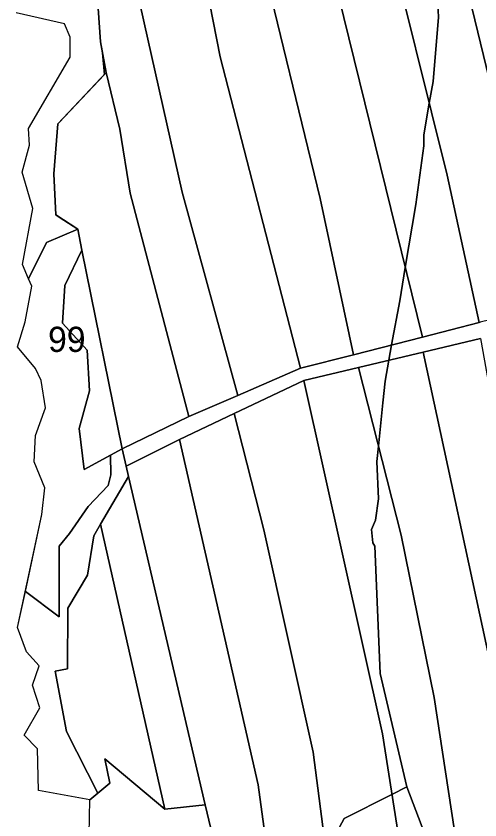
# Model space of a CAD drawing. Extents: x -502026 to -497664, y -1143484 to -1138019.
# Drawn here: x -500013.7 to -499866.3, y -1140087 to -1139831.7 of the extents above; entities that cross this region are included whole.
import ezdxf

# ---------------------------------------------------------------- set-up
doc = ezdxf.new("R2010")
doc.units = 0
for name, color, linetype in [('43', 7, 'Continuous'), ('62', 7, 'Continuous'), ('7', 7, 'Continuous')]:
    doc.layers.add(name, color=color, linetype=linetype)

msp = doc.modelspace()

# ---------------------------------------------------------------- linework, layer by layer
at = {"layer": '43'}
for points in [[(-499988.51, -1139815.29), (-499986.92, -1139839.9), (-499985.02, -1139849.58), (-500000.41, -1139865.93), (-500001.68, -1139881.81), (-500001.05, -1139894.83), (-499994.06, -1139899.39), (-500004.06, -1139903.56), (-500009.72, -1139915.12), (-500011.68, -1139910.54), (-500008.32, -1139892.84), (-500011.76, -1139881.27), (-500009.39, -1139872.72), (-500009.75, -1139867.45), (-499996.46, -1139844.74), (-499996.51, -1139838.4), (-499998.33, -1139834.15), (-500013.69, -1139830.7)], [(-499990.42, -1140091.58), (-499990.27, -1140080.64), (-499987.67, -1140078.45), (-499983.91, -1140075.29), (-499985.5, -1140067.59), (-499966.45, -1140083.62), (-499953.58, -1140082.22), (-499951.85, -1140089.69)]]:
    msp.add_lwpolyline(points, dxfattribs=at)
for points in [[(-499992.79, -1139906.02), (-499998.19, -1139917.25), (-499998.9, -1139929.24), (-499991.13, -1139937.81), (-499990.34, -1139950.67), (-499993.67, -1139962.73), (-499992.08, -1139975.75), (-499980.02, -1139969.13), (-499978.72, -1139974.68), (-499977.96, -1139977.93), (-499986.84, -1139993.11), (-499988.99, -1139996.78), (-499990.97, -1140009.25), (-499997.24, -1140019.72), (-499997.32, -1140039.01), (-500001.28, -1140039.73), (-499997.71, -1140058.94), (-499987.67, -1140078.45), (-499990.27, -1140080.64), (-500006.53, -1140077.62), (-500006.85, -1140064.41), (-500011.14, -1140060.08), (-500006.13, -1140051.38), (-500008.5, -1140044.2), (-500006.35, -1140038.06), (-500010.42, -1140033.65), (-500013.2, -1140025.93), (-500005.54, -1139989.97), (-500004.6, -1139981.5), (-500007.92, -1139973.22), (-500007.51, -1139964.94), (-500004.34, -1139956.12), (-500005.72, -1139947.4), (-500007.47, -1139943.59), (-500013.22, -1139936.72), (-500010.83, -1139928.79), (-500008.72, -1139917.46), (-500009.72, -1139915.12), (-500004.06, -1139903.56), (-499994.06, -1139899.39)], [(-499953.58, -1140082.22), (-499966.45, -1140083.62), (-499986.84, -1139993.11), (-499977.96, -1139977.93)], [(-499966.45, -1140083.62), (-499985.5, -1140067.59), (-499983.91, -1140075.29), (-499987.67, -1140078.45), (-499997.71, -1140058.94), (-500001.28, -1140039.73), (-499997.32, -1140039.01), (-499997.24, -1140019.72), (-499990.97, -1140009.25), (-499988.99, -1139996.78), (-499986.84, -1139993.11)]]:
    msp.add_lwpolyline(points, close=True, dxfattribs=at)
at = {"layer": '62'}
for points in [[(-499988.51, -1139815.29), (-499986.92, -1139839.9), (-499986.25, -1139843.32), (-499985.61, -1139850.21), (-500000, -1139865.49), (-500000.41, -1139865.93), (-500001.68, -1139881.81), (-500001.05, -1139894.83), (-500000, -1139895.51), (-499994.06, -1139899.39), (-499992.79, -1139906.02), (-499998.19, -1139917.25), (-499998.9, -1139929.24), (-499991.13, -1139937.81), (-499990.34, -1139950.67), (-499993.67, -1139962.73), (-499992.08, -1139975.75), (-499983.67, -1139971.13), (-499983.56, -1139977.37), (-499984.44, -1139980.75), (-499990.81, -1139987.5), (-499996.75, -1139996), (-500000, -1140000), (-500000, -1140022.53), (-500010.74, -1140014.4), (-500005.54, -1139989.97), (-500004.6, -1139981.5), (-500007.92, -1139973.22), (-500007.51, -1139964.94), (-500004.34, -1139956.12), (-500005.72, -1139947.4), (-500007.47, -1139943.59), (-500013.22, -1139936.72), (-500010.83, -1139928.79), (-500008.72, -1139917.46), (-500009.72, -1139915.12), (-500011.68, -1139910.54), (-500008.32, -1139892.84), (-500011.76, -1139881.27), (-500009.39, -1139872.72), (-500009.75, -1139867.45), (-499996.46, -1139844.74), (-499996.51, -1139838.4), (-499998.33, -1139834.15), (-500013.69, -1139830.7)], [(-499990.42, -1140091.58), (-499990.27, -1140080.64), (-500006.53, -1140077.62), (-500006.85, -1140064.41), (-500011.14, -1140060.08), (-500006.13, -1140051.38), (-500008.5, -1140044.2), (-500006.35, -1140038.06), (-500010.42, -1140033.65), (-500013.2, -1140025.93), (-500010.74, -1140014.4), (-500000, -1140022.53), (-500000, -1140000), (-499996.75, -1139996), (-499990.81, -1139987.5), (-499984.44, -1139980.75), (-499983.56, -1139977.37), (-499983.67, -1139971.13), (-499992.08, -1139975.75), (-499993.67, -1139962.73), (-499990.34, -1139950.67), (-499991.13, -1139937.81), (-499998.9, -1139929.24), (-499998.19, -1139917.25), (-499992.79, -1139906.02), (-499994.06, -1139899.39), (-500000, -1139895.51), (-500001.05, -1139894.83), (-500001.68, -1139881.81), (-500000.41, -1139865.93), (-500000, -1139865.49), (-499985.61, -1139850.21), (-499986.25, -1139843.32), (-499986.92, -1139839.9), (-499988.51, -1139815.29)], [(-499880.34, -1139815), (-499879.5, -1139832), (-499881.19, -1139852.5), (-499882.4, -1139859.38), (-499884.16, -1139869.37), (-499884.16, -1139872.87), (-499886.72, -1139891.5), (-499890.05, -1139911.55), (-499891.81, -1139922.12), (-499894.37, -1139936.13), (-499895.26, -1139940.99), (-499896.47, -1139947.62), (-499897.16, -1139954.51), (-499898.54, -1139968.26), (-499899.03, -1139973.12), (-499898.59, -1139985), (-499899.47, -1139991.75), (-499900.72, -1139994.75), (-499900.31, -1139999), (-499899.7, -1140000), (-499898, -1140040.5), (-499889.5, -1140076.5), (-499894.3, -1140078.9), (-499909.5, -1140086.5), (-499915.2, -1140097.09)], [(-499881, -1140099), (-499889.5, -1140076.5), (-499898, -1140040.5), (-499899.7, -1140000), (-499900.31, -1139999), (-499900.72, -1139994.75), (-499899.47, -1139991.75), (-499898.59, -1139985), (-499899.03, -1139973.12), (-499898.54, -1139968.26), (-499897.16, -1139954.51), (-499896.47, -1139947.62), (-499895.26, -1139940.99), (-499894.37, -1139936.13), (-499891.81, -1139922.12), (-499890.05, -1139911.55), (-499886.72, -1139891.5), (-499884.16, -1139872.87), (-499884.16, -1139869.37), (-499882.4, -1139859.38), (-499881.19, -1139852.5), (-499879.5, -1139832), (-499880.34, -1139815)], [(-499947.5, -1140390.5), (-499954, -1140246.5), (-499948.5, -1140183.5), (-499945.05, -1140169.37), (-499937.5, -1140138.5), (-499930.11, -1140124.78), (-499915.2, -1140097.09), (-499909.5, -1140086.5), (-499894.3, -1140078.9), (-499889.5, -1140076.5), (-499881, -1140099), (-499874.5, -1140148), (-499871, -1140256), (-499881.22, -1140322.63), (-499885.5, -1140350.5)]]:
    msp.add_lwpolyline(points, dxfattribs=at)
at = {"layer": '7'}
for points in [[(-499967.91, -1139372.51), (-499965.21, -1139412.73), (-499957.84, -1139465.31), (-499943.63, -1139547.35), (-499940.89, -1139546.42), (-499927.8, -1139623.72), (-499915.22, -1139707.82), (-499896.77, -1139801.7), (-499876.71, -1139882.21), (-499866.53, -1139929.01), (-499884.62, -1139933.64), (-499912.99, -1139818.28), (-499927.43, -1139753.11), (-499939.33, -1139691.52), (-499945.05, -1139646.75), (-499957.46, -1139583.55), (-499954.25, -1139582.3), (-499974.56, -1139502.35), (-499984.7, -1139431.79), (-499990.13, -1139371.01), (-499976.57, -1139371.94)], [(-499948.82, -1139373.77), (-499940.64, -1139441.62), (-499934.66, -1139480.96), (-499909.98, -1139607.89), (-499884.31, -1139753.55), (-499872.34, -1139814.48), (-499854.52, -1139888.3), (-499844.26, -1139923.66), (-499866.24, -1139928.94), (-499866.53, -1139929.01), (-499876.71, -1139882.21), (-499896.77, -1139801.7), (-499915.22, -1139707.82), (-499927.8, -1139623.72), (-499940.89, -1139546.42), (-499943.63, -1139547.35), (-499957.84, -1139465.31), (-499965.21, -1139412.73), (-499967.91, -1139372.51)], [(-499938.08, -1139374.5), (-499934.91, -1139402.47), (-499926.18, -1139466.06), (-499920.48, -1139494.95), (-499888.55, -1139672.68), (-499867.36, -1139777.47), (-499858.88, -1139822.85), (-499842.43, -1139884.88), (-499834.37, -1139921.29), (-499844.26, -1139923.66), (-499854.52, -1139888.3), (-499872.34, -1139814.48), (-499884.31, -1139753.55), (-499909.98, -1139607.89), (-499934.66, -1139480.96), (-499940.64, -1139441.62), (-499948.82, -1139373.77), (-499940.56, -1139374.32)], [(-499884.62, -1139933.64), (-499906.5, -1139939.24), (-499917.12, -1139889.64), (-499936.48, -1139809.87), (-499953.62, -1139724.14), (-499961.87, -1139668.26), (-499974.23, -1139600.75), (-499972.46, -1139593.55), (-499957.46, -1139583.55), (-499945.05, -1139646.75), (-499939.33, -1139691.52), (-499927.43, -1139753.11), (-499912.99, -1139818.28)], [(-499906.5, -1139939.24), (-499923.29, -1139943.54), (-499948.84, -1139844.61), (-499974.23, -1139715.07), (-499982.48, -1139666.16), (-499980.26, -1139649.81), (-499979.47, -1139610.91), (-499974.23, -1139600.75), (-499961.87, -1139668.26), (-499953.62, -1139724.14), (-499936.48, -1139809.87), (-499917.12, -1139889.64)], [(-499923.29, -1139943.54), (-499943.29, -1139952.22), (-499960.9, -1139887.57), (-499975.5, -1139822.38), (-499989.15, -1139750.63), (-499992.79, -1139739.05), (-499986.69, -1139724.35), (-499987.88, -1139703.29), (-499987.08, -1139688.37), (-499982.48, -1139666.16), (-499974.23, -1139715.07), (-499948.84, -1139844.61)], [(-499943.29, -1139952.22), (-499958.85, -1139958.89), (-499977.4, -1139887.96), (-499980.73, -1139867.64), (-499985.02, -1139849.58), (-499986.92, -1139839.9), (-499988.51, -1139815.29), (-499986.29, -1139796.56), (-499988.83, -1139783.15), (-499995.65, -1139763.98), (-499995.81, -1139751.79), (-499992.79, -1139739.05), (-499989.15, -1139750.63), (-499975.5, -1139822.38), (-499960.9, -1139887.57)], [(-499958.85, -1139958.89), (-499980.02, -1139969.13), (-499992.79, -1139906.02), (-499994.06, -1139899.39), (-500001.05, -1139894.83), (-500001.68, -1139881.81), (-500000.41, -1139865.93), (-499985.02, -1139849.58), (-499980.73, -1139867.64), (-499977.4, -1139887.96)], [(-499980.02, -1139969.13), (-499992.08, -1139975.75), (-499993.67, -1139962.73), (-499990.34, -1139950.67), (-499991.13, -1139937.81), (-499998.9, -1139929.24), (-499998.19, -1139917.25), (-499992.79, -1139906.02)], [(-499818.67, -1140416.18), (-499818.64, -1140419.42), (-499807.69, -1140508.94), (-499796.44, -1140559.09), (-499797.53, -1140559.84), (-499816.74, -1140573.4), (-499830.44, -1140498.11), (-499838.69, -1140418.67), (-499841.78, -1140313.52), (-499844.58, -1140207.46), (-499844.53, -1140157.68), (-499862.01, -1140041.94), (-499884.38, -1139938.41), (-499866.12, -1139934.07), (-499858.47, -1139976.76), (-499843.55, -1140042.14), (-499823.56, -1140159.53), (-499823.56, -1140256.04), (-499819.27, -1140354.7)], [(-499816.74, -1140573.4), (-499838.34, -1140585.89), (-499851.71, -1140499.91), (-499855.86, -1140449.52), (-499863.55, -1140266.72), (-499864.57, -1140154.99), (-499880.85, -1140048.12), (-499891.36, -1139996.58), (-499904.88, -1139943.27), (-499884.38, -1139938.41), (-499862.01, -1140041.94), (-499844.53, -1140157.68), (-499844.58, -1140207.46), (-499841.78, -1140313.52), (-499838.69, -1140418.67), (-499830.44, -1140498.11)], [(-499838.34, -1140585.89), (-499839.84, -1140586.76), (-499863.52, -1140595.59), (-499870.42, -1140530.55), (-499878.11, -1140412.7), (-499881.61, -1140311.46), (-499885.03, -1140210.22), (-499882.47, -1140154.07), (-499897.33, -1140059.68), (-499922.32, -1139947.41), (-499904.88, -1139943.27), (-499891.36, -1139996.58), (-499880.85, -1140048.12), (-499864.57, -1140154.99), (-499863.55, -1140266.72), (-499855.86, -1140449.52), (-499851.71, -1140499.91)], [(-499863.52, -1140595.59), (-499874.03, -1140597.15), (-499885.33, -1140596.77), (-499888.82, -1140595.39), (-499895.03, -1140471.44), (-499902.51, -1140388.93), (-499904.81, -1140304.86), (-499905.02, -1140257.89), (-499908.28, -1140150.5), (-499919.3, -1140065.49), (-499934.93, -1139994.82), (-499944.43, -1139957.91), (-499922.32, -1139947.41), (-499897.33, -1140059.68), (-499882.47, -1140154.07), (-499885.03, -1140210.22), (-499881.61, -1140311.46), (-499878.11, -1140412.7), (-499870.42, -1140530.55)], [(-499888.82, -1140595.39), (-499904.7, -1140589.11), (-499908.07, -1140586.89), (-499918.35, -1140437.06), (-499924.5, -1140284.56), (-499926.81, -1140148.91), (-499936.81, -1140075.83), (-499961.73, -1139966.13), (-499944.43, -1139957.91), (-499934.93, -1139994.82), (-499919.3, -1140065.49), (-499908.28, -1140150.5), (-499905.02, -1140257.89), (-499904.81, -1140304.86), (-499902.51, -1140388.93), (-499895.03, -1140471.44)], [(-499908.07, -1140586.89), (-499923.15, -1140576.97), (-499925.79, -1140575.11), (-499933.77, -1140528.1), (-499935.59, -1140484.22), (-499937.32, -1140403.13), (-499942.44, -1140323.33), (-499942.44, -1140254.07), (-499945.57, -1140152.32), (-499945.51, -1140144.62), (-499951.85, -1140089.69), (-499953.58, -1140082.22), (-499977.96, -1139977.93), (-499978.72, -1139974.68), (-499961.73, -1139966.13), (-499936.81, -1140075.83), (-499926.81, -1140148.91), (-499924.5, -1140284.56), (-499918.35, -1140437.06)]]:
    msp.add_lwpolyline(points, close=True, dxfattribs=at)
msp.add_lwpolyline([(-499866.12, -1139934.07), (-499884.38, -1139938.41), (-499904.88, -1139943.27), (-499922.32, -1139947.41), (-499944.43, -1139957.91), (-499961.73, -1139966.13), (-499978.72, -1139974.68), (-499980.02, -1139969.13), (-499958.85, -1139958.89), (-499943.29, -1139952.22), (-499923.29, -1139943.54), (-499906.5, -1139939.24), (-499884.62, -1139933.64), (-499866.53, -1139929.01), (-499866.24, -1139928.94)], dxfattribs=at)

# ---------------------------------------------------------------- texts
at = {"layer": '62'}
msp.add_text('99', height=8, dxfattribs=at).set_placement((-500003.52, -1139938.36))

doc.saveas('drawing.dxf')
